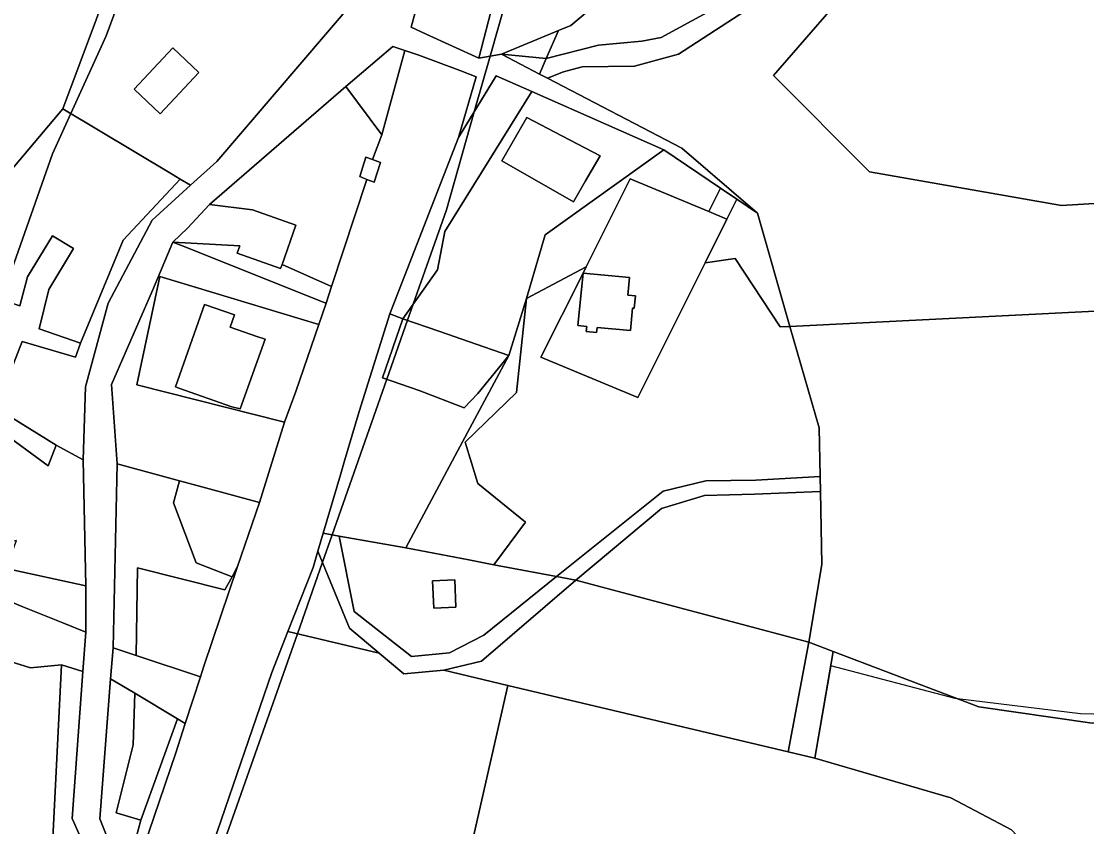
# Model space of a CAD drawing. Extents: x -477304 to -465429, y -1159113 to -1149210.
# Drawn here: x -475461.1 to -475252.8, y -1152741 to -1152583.6 of the extents above; entities that cross this region are included whole.
import ezdxf

# ---------------------------------------------------------------- set-up
doc = ezdxf.new("R2010")
doc.units = 0
for name, color, linetype in [('BPEJ_s', 7, 'Continuous'), ('orna_s', 7, 'Continuous'), ('ostatni_s', 7, 'Continuous'), ('PUPFL_s', 7, 'Continuous'), ('trav_porost_s', 7, 'Continuous'), ('voda_s', 7, 'Continuous'), ('zahrada_s', 7, 'Continuous')]:
    doc.layers.add(name, color=color, linetype=linetype)

msp = doc.modelspace()

# ---------------------------------------------------------------- linework, layer by layer
at = {"layer": 'BPEJ_s'}
for points in [[(-475287.5, -1152165), (-475297.82, -1152183.8), (-475301.5, -1152190.5), (-475307.99, -1152206.56), (-475312, -1152216.5), (-475326.28, -1152275.26), (-475327.19, -1152279.01), (-475329.5, -1152288.5), (-475333.12, -1152296.88), (-475338.27, -1152308.77), (-475349.79, -1152335.4), (-475350.56, -1152337.18), (-475368, -1152377.5), (-475380.04, -1152410.4), (-475390.46, -1152438.86), (-475406.41, -1152482.44), (-475407.6, -1152485.67), (-475408.89, -1152489.22), (-475431.76, -1152551.69), (-475440.21, -1152574.78), (-475444.5, -1152586.5), (-475451.42, -1152601.65), (-475455, -1152609.5), (-475465.07, -1152638.08)], [(-475465.07, -1152638.08), (-475455, -1152609.5), (-475451.42, -1152601.65), (-475444.5, -1152586.5), (-475440.21, -1152574.78), (-475431.76, -1152551.69), (-475408.89, -1152489.22), (-475407.6, -1152485.67), (-475406.41, -1152482.44), (-475390.46, -1152438.86), (-475380.04, -1152410.4), (-475368, -1152377.5), (-475350.56, -1152337.18), (-475349.79, -1152335.4), (-475338.27, -1152308.77), (-475333.12, -1152296.88), (-475329.5, -1152288.5), (-475327.19, -1152279.01), (-475326.28, -1152275.26), (-475312, -1152216.5), (-475307.99, -1152206.56), (-475301.5, -1152190.5), (-475297.82, -1152183.8)], [(-475264, -1152375.5), (-475303.5, -1152425), (-475328.5, -1152475), (-475335.64, -1152486.42), (-475335.89, -1152486.81), (-475339.31, -1152492.3), (-475343.5, -1152499), (-475346.66, -1152510.11), (-475353.17, -1152533.05), (-475369.47, -1152590.45), (-475372.55, -1152601.31), (-475378, -1152620.5), (-475384.48, -1152638.92), (-475385.59, -1152642.07), (-475389.65, -1152653.6), (-475400.33, -1152683.97), (-475402.22, -1152689.34), (-475407.14, -1152703.33), (-475421.69, -1152744.68)], [(-475421.69, -1152744.68), (-475407.14, -1152703.33), (-475402.22, -1152689.34), (-475400.33, -1152683.97), (-475389.65, -1152653.6), (-475385.59, -1152642.07), (-475384.48, -1152638.92), (-475378, -1152620.5), (-475372.55, -1152601.31), (-475369.47, -1152590.45), (-475353.17, -1152533.05), (-475346.66, -1152510.11)], [(-475146.11, -1152548.41), (-475147.47, -1152551.26), (-475149.33, -1152552.35), (-475150.08, -1152553.26), (-475148.4, -1152554.66), (-475152.94, -1152588.77), (-475155.44, -1152609.48), (-475149.5, -1152634.5), (-475142.27, -1152676.94), (-475142, -1152678.5), (-475185.5, -1152696.5), (-475202.94, -1152702.46), (-475206, -1152703.5), (-475212.72, -1152719.33), (-475213, -1152720), (-475223.6, -1152719.74), (-475254, -1152719), (-475278.05, -1152716.05), (-475278.5, -1152716), (-475302.84, -1152709.62), (-475305.99, -1152727.63), (-475279.36, -1152735.39), (-475267.5, -1152741.66)], [(-475223.6, -1152719.74), (-475254, -1152719), (-475278.05, -1152716.05), (-475278.5, -1152716), (-475302.84, -1152709.62), (-475305.99, -1152727.63), (-475279.36, -1152735.39), (-475267.5, -1152741.66)]]:
    msp.add_lwpolyline(points, dxfattribs=at)
at = {"layer": 'orna_s'}
for points in [[(-475431.77, -1152613.42), (-475452.99, -1152600.71), (-475443.01, -1152574.05), (-475430.9, -1152577.22), (-475399.46, -1152581.85), (-475392.83, -1152556.3), (-475387.87, -1152558.17), (-475395.84, -1152579.34), (-475422.9, -1152611), (-475428.03, -1152615.68), (-475430.02, -1152614.48)], [(-475431.51, -1152588.84), (-475439.07, -1152596.88), (-475433.96, -1152601.69), (-475426.39, -1152593.65)], [(-475374.31, -1152665.88), (-475364.3, -1152656.18), (-475362.32, -1152637.82), (-475350.7, -1152631.64), (-475351.29, -1152632.83), (-475359.52, -1152649.27), (-475340.6, -1152657.16), (-475327.41, -1152630.82), (-475321.56, -1152629.99), (-475312.72, -1152643.36), (-475310.83, -1152643.26), (-475305.15, -1152663.06), (-475304.95, -1152672.61), (-475317.49, -1152673.28), (-475327.3, -1152673.43), (-475335.62, -1152675.47), (-475356.44, -1152692.17), (-475368.75, -1152689.87), (-475362.55, -1152681.52), (-475371.82, -1152673.99)], [(-475304.89, -1152675.54), (-475304.6, -1152689.78), (-475307.16, -1152704.99), (-475352.71, -1152692.87), (-475335.93, -1152678.86), (-475327.56, -1152676.32), (-475317.74, -1152676.02)], [(-475426.08, -1152711.72), (-475438.64, -1152707.57), (-475438.38, -1152690.46), (-475421.32, -1152694.77), (-475419.9, -1152692.19), (-475418.81, -1152690.2), (-475425.41, -1152709.66)], [(-475453.25, -1152709.43), (-475459.33, -1152709.97), (-475466.26, -1152707.82), (-475479.19, -1152703.81), (-475484.22, -1152708.68), (-475481.7, -1152697.07), (-475477.69, -1152694.45), (-475473.67, -1152692.8), (-475464.09, -1152696.7), (-475460.79, -1152698.04), (-475453.01, -1152701.2), (-475448.46, -1152703.05), (-475449.1, -1152710.68)], [(-475474.41, -1152773.74), (-475470.29, -1152733.49), (-475466.26, -1152707.82), (-475459.33, -1152709.97), (-475453.25, -1152709.43), (-475455.35, -1152751.18), (-475459.14, -1152776.1), (-475463.5, -1152795.08), (-475471.52, -1152809.95), (-475482.63, -1152820.63), (-475482.23, -1152817.05), (-475481.05, -1152808.1), (-475480.01, -1152808.24), (-475479.28, -1152802.69)], [(-475430.58, -1152719.98), (-475438.91, -1152714.97), (-475443.64, -1152712.13), (-475443.17, -1152706.07), (-475438.64, -1152707.57), (-475426.08, -1152711.72), (-475429.06, -1152720.89)], [(-475430.58, -1152719.98), (-475437.73, -1152739.75), (-475442.55, -1152738.35), (-475439.25, -1152725.01), (-475438.91, -1152714.97)]]:
    msp.add_lwpolyline(points, close=True, dxfattribs=at)
at = {"layer": 'ostatni_s'}
for points in [[(-475285.34, -1152548.57), (-475262.25, -1152523.9), (-475255.74, -1152517.88), (-475253.56, -1152520.85), (-475256.23, -1152522.95), (-475291.41, -1152560.25), (-475311.1, -1152576.04), (-475332.65, -1152590.02), (-475341.2, -1152592.4), (-475351.47, -1152592.55), (-475355.12, -1152593.51), (-475358.24, -1152594.73), (-475359.79, -1152593.93), (-475358.48, -1152590.93), (-475348.25, -1152588.27), (-475339.78, -1152587.54), (-475336.01, -1152586.77), (-475321, -1152578.56), (-475301.78, -1152563.63)], [(-475357.74, -1152522.07), (-475360.41, -1152535.15), (-475357.37, -1152535.88), (-475366.93, -1152572.39), (-475371.66, -1152590.85), (-475381.94, -1152586.11), (-475384.89, -1152584.8), (-475370.2, -1152531.15), (-475369.76, -1152529.72), (-475366.92, -1152528.03)], [(-475439.07, -1152596.88), (-475431.51, -1152588.84), (-475426.39, -1152593.65), (-475433.96, -1152601.69)], [(-475397.69, -1152596.36), (-475388.5, -1152588.54), (-475386.13, -1152589.33), (-475390.65, -1152605.83)], [(-475386.49, -1152641.76), (-475389.07, -1152640.8), (-475375.63, -1152606.37), (-475368.26, -1152594.26), (-475361.28, -1152597.35), (-475378.32, -1152624.73), (-475379.71, -1152632.18)], [(-475367.14, -1152610.87), (-475362.29, -1152602.43), (-475356.81, -1152605.29), (-475347.96, -1152609.91), (-475350.78, -1152614.81), (-475353.14, -1152618.91)], [(-475392.44, -1152610.64), (-475390.87, -1152611.2), (-475392.13, -1152615.04), (-475393.55, -1152614.57), (-475394.94, -1152613.97), (-475393.73, -1152610.18)], [(-475474.4, -1152656.89), (-475477.35, -1152634.66), (-475480.73, -1152615.77), (-475481.55, -1152611.15), (-475477.57, -1152611.05), (-475473.07, -1152646.63), (-475471.7, -1152655.74), (-475454.3, -1152666.48), (-475455.85, -1152670.52), (-475471.87, -1152658.75)], [(-475359.52, -1152649.27), (-475351.29, -1152632.83), (-475352.27, -1152643.09), (-475350.57, -1152643.26), (-475350.66, -1152644.25), (-475348.62, -1152644.45), (-475348.53, -1152643.45), (-475342.03, -1152644.07), (-475341.61, -1152639.68), (-475341.26, -1152639.72), (-475341.03, -1152637.31), (-475342.52, -1152637.16), (-475342.19, -1152633.7), (-475351.29, -1152632.83), (-475350.7, -1152631.64), (-475342.06, -1152614.39), (-475326.69, -1152620.8), (-475323.14, -1152622.28), (-475327.41, -1152630.82), (-475340.6, -1152657.16)], [(-475324.41, -1152616.25), (-475321.2, -1152618.42), (-475323.14, -1152622.28), (-475326.69, -1152620.8)], [(-475428.62, -1152624.03), (-475424.34, -1152619.41), (-475415.9, -1152620.45), (-475407.41, -1152623.44), (-475410.12, -1152631.13), (-475410.4, -1152631.93), (-475418.89, -1152628.94), (-475418.4, -1152627.54), (-475431.47, -1152626.8)], [(-475450.91, -1152628.05), (-475455.75, -1152636.06), (-475457.6, -1152643.71), (-475449.53, -1152646.56), (-475450.52, -1152649.29), (-475460.96, -1152646.18), (-475463.1, -1152651.73), (-475471.54, -1152648.84), (-475471, -1152647.29), (-475468.27, -1152638.75), (-475468.06, -1152637.12), (-475461.41, -1152639.25), (-475459.87, -1152633.57), (-475455.03, -1152625.56)], [(-475342.19, -1152633.7), (-475342.52, -1152637.16), (-475341.03, -1152637.31), (-475341.26, -1152639.72), (-475341.61, -1152639.68), (-475342.03, -1152644.07), (-475348.53, -1152643.45), (-475348.62, -1152644.45), (-475350.66, -1152644.25), (-475350.57, -1152643.26), (-475352.27, -1152643.09), (-475351.29, -1152632.83)], [(-475402.93, -1152642.86), (-475407.43, -1152655.98), (-475409.66, -1152661.97), (-475438.55, -1152654.65), (-475434.02, -1152633.53)], [(-475430.99, -1152655.09), (-475430.28, -1152655.34), (-475419.92, -1152658.99), (-475418.32, -1152659.37), (-475413.43, -1152645.73), (-475415.07, -1152645.21), (-475420.27, -1152643.38), (-475419.44, -1152641.02), (-475425.31, -1152638.95)], [(-475413.43, -1152645.73), (-475418.32, -1152659.37), (-475419.92, -1152658.99), (-475430.28, -1152655.34), (-475430.99, -1152655.09), (-475425.31, -1152638.95), (-475419.44, -1152641.02), (-475420.27, -1152643.38), (-475415.07, -1152645.21)], [(-475379.26, -1152644.26), (-475373.69, -1152646.23), (-475365.82, -1152648.94), (-475371.88, -1152656.37), (-475374.51, -1152659.18), (-475383.32, -1152655.79), (-475390.47, -1152653.32), (-475386.49, -1152641.76)], [(-475356.44, -1152692.17), (-475335.62, -1152675.47), (-475327.3, -1152673.43), (-475317.49, -1152673.28), (-475304.95, -1152672.61), (-475304.89, -1152675.54), (-475317.74, -1152676.02), (-475327.56, -1152676.32), (-475335.93, -1152678.86), (-475352.71, -1152692.87)], [(-475414.56, -1152677.69), (-475418.81, -1152690.2), (-475419.9, -1152692.19), (-475422.21, -1152691.3), (-475426.95, -1152689.47), (-475431.35, -1152677.71), (-475430.19, -1152673.44), (-475425.82, -1152674.63)], [(-475377.39, -1152707.07), (-475370.66, -1152703.58), (-475356.44, -1152692.17), (-475352.71, -1152692.87), (-475371.11, -1152708.66), (-475378.53, -1152710.47), (-475386.32, -1152711.18), (-475391.14, -1152707.11), (-475396.94, -1152702.23), (-475403.1, -1152687.19), (-475402.06, -1152683.65), (-475398.94, -1152684.23), (-475396.03, -1152698.98), (-475384.79, -1152707.8)], [(-475396.94, -1152702.23), (-475391.14, -1152707.11), (-475408.98, -1152702.9), (-475404.04, -1152690.38), (-475403.1, -1152687.19)], [(-475380.48, -1152698.3), (-475380.69, -1152692.98), (-475376.34, -1152692.81), (-475376.13, -1152698.13)], [(-475429.06, -1152720.89), (-475430.92, -1152726.59), (-475439.34, -1152751.52), (-475447.03, -1152776.68), (-475440.93, -1152751.63), (-475437.73, -1152739.75), (-475430.58, -1152719.98)]]:
    msp.add_lwpolyline(points, close=True, dxfattribs=at)
msp.add_lwpolyline([(-475439.34, -1152751.52), (-475430.92, -1152726.59), (-475429.06, -1152720.89), (-475426.08, -1152711.72), (-475425.41, -1152709.66), (-475418.81, -1152690.2), (-475414.56, -1152677.69), (-475409.66, -1152661.97), (-475407.43, -1152655.98), (-475402.93, -1152642.86), (-475401.52, -1152638.73), (-475400.43, -1152635.47), (-475393.55, -1152614.57), (-475392.13, -1152615.04), (-475390.87, -1152611.2), (-475392.44, -1152610.64), (-475390.65, -1152605.83), (-475386.13, -1152589.33), (-475383.38, -1152590.25), (-475375.15, -1152593.33), (-475372.17, -1152594.47), (-475375.63, -1152606.37), (-475389.07, -1152640.8), (-475395.03, -1152659.88), (-475397.94, -1152669.56), (-475398.71, -1152672.3), (-475402.06, -1152683.65), (-475403.1, -1152687.19), (-475404.04, -1152690.38), (-475408.98, -1152702.9), (-475412.15, -1152710.92), (-475423.54, -1152744.1)], dxfattribs=at)
at = {"layer": 'PUPFL_s'}
for points in [[(-475135.91, -1152674.89), (-475200.21, -1152695.68), (-475207.7, -1152714.26), (-475191.78, -1152718.55), (-475210.74, -1152719.26), (-475243.34, -1152720.48), (-475251.75, -1152720.8), (-475273.91, -1152717.63), (-475302.35, -1152706.82), (-475307.16, -1152704.99), (-475304.6, -1152689.78), (-475304.89, -1152675.54), (-475304.95, -1152672.61), (-475305.15, -1152663.06), (-475310.83, -1152643.26), (-475209.63, -1152638.17), (-475194.13, -1152605.29), (-475179.45, -1152587.19), (-475152.94, -1152588.77)], [(-475305.99, -1152727.63), (-475302.35, -1152706.82), (-475273.91, -1152717.63), (-475251.75, -1152720.8), (-475243.34, -1152720.48), (-475210.2, -1152757.89), (-475216.87, -1152778.07), (-475202.55, -1152805.3), (-475238.97, -1152771.86), (-475267.5, -1152741.66), (-475279.36, -1152735.39)]]:
    msp.add_lwpolyline(points, close=True, dxfattribs=at)
at = {"layer": 'trav_porost_s'}
for points in [[(-475295.27, -1152613.03), (-475257.72, -1152619.61), (-475235.33, -1152618.28), (-475234.69, -1152614.43), (-475216.68, -1152617.41), (-475194.13, -1152605.29), (-475209.63, -1152638.17), (-475310.83, -1152643.26), (-475317.17, -1152621.14), (-475331.97, -1152608.4), (-475358.24, -1152594.73), (-475355.12, -1152593.51), (-475351.47, -1152592.55), (-475341.2, -1152592.4), (-475332.65, -1152590.02), (-475311.1, -1152576.04), (-475291.41, -1152560.25), (-475256.23, -1152522.95), (-475253.56, -1152520.85), (-475252.07, -1152522.88), (-475314.07, -1152594.24)], [(-475338.15, -1152571.35), (-475334.94, -1152559.97), (-475342.38, -1152535.13), (-475339.12, -1152522.84), (-475327.9, -1152527.1), (-475334.48, -1152575.2), (-475303.39, -1152561.51), (-475301.78, -1152563.63), (-475321, -1152578.56), (-475336.01, -1152586.77), (-475339.78, -1152587.54), (-475348.25, -1152588.27), (-475358.48, -1152590.93), (-475356.07, -1152585.41), (-475353.68, -1152584.42)], [(-475152.94, -1152588.77), (-475179.45, -1152587.19), (-475194.13, -1152605.29), (-475216.68, -1152617.41), (-475234.69, -1152614.43), (-475235.33, -1152618.28), (-475257.72, -1152619.61), (-475295.27, -1152613.03), (-475314.07, -1152594.24), (-475252.07, -1152522.88), (-475224.02, -1152538.6), (-475150.41, -1152552.98), (-475148.4, -1152554.66)], [(-475342.38, -1152535.13), (-475334.94, -1152559.97), (-475338.15, -1152571.35), (-475353.68, -1152584.42), (-475356.07, -1152585.41), (-475367.25, -1152590.05), (-475371.66, -1152590.85), (-475366.93, -1152572.39), (-475357.37, -1152535.88), (-475356.46, -1152532.42), (-475348.36, -1152533.98)], [(-475472.83, -1152590.17), (-475465.09, -1152578.92), (-475445.3, -1152573.97), (-475443.01, -1152574.05), (-475452.99, -1152600.71), (-475465.22, -1152615.25), (-475468.06, -1152637.12), (-475468.27, -1152638.75), (-475471, -1152647.29), (-475473.07, -1152646.63), (-475477.57, -1152611.05)], [(-475358.48, -1152590.93), (-475367.25, -1152590.05), (-475356.07, -1152585.41)], [(-475358.48, -1152590.93), (-475359.79, -1152593.93), (-475367.25, -1152590.05)], [(-475392.44, -1152610.64), (-475393.73, -1152610.18), (-475394.94, -1152613.97), (-475393.55, -1152614.57), (-475400.43, -1152635.47), (-475410.12, -1152631.13), (-475407.41, -1152623.44), (-475415.9, -1152620.45), (-475424.34, -1152619.41), (-475397.69, -1152596.36), (-475390.65, -1152605.83)], [(-475459.87, -1152633.57), (-475461.41, -1152639.25), (-475468.06, -1152637.12), (-475465.22, -1152615.25), (-475452.99, -1152600.71), (-475431.77, -1152613.42), (-475430.02, -1152614.48), (-475441.16, -1152626.41), (-475449.53, -1152646.56), (-475457.6, -1152643.71), (-475455.75, -1152636.06), (-475450.91, -1152628.05), (-475455.03, -1152625.56)], [(-475435.54, -1152622.52), (-475444.11, -1152638.71), (-475448.54, -1152655.06), (-475448.99, -1152669.34), (-475454.3, -1152666.48), (-475471.7, -1152655.74), (-475473.07, -1152646.63), (-475471, -1152647.29), (-475471.54, -1152648.84), (-475463.1, -1152651.73), (-475460.96, -1152646.18), (-475450.52, -1152649.29), (-475449.53, -1152646.56), (-475441.16, -1152626.41), (-475430.02, -1152614.48), (-475428.03, -1152615.68)], [(-475402.44, -1152638.36), (-475401.52, -1152638.73), (-475402.93, -1152642.86), (-475434.02, -1152633.53), (-475438.55, -1152654.65), (-475409.66, -1152661.97), (-475414.56, -1152677.69), (-475425.82, -1152674.63), (-475430.19, -1152673.44), (-475442.35, -1152670.13), (-475443.48, -1152654.62), (-475435.43, -1152636.21), (-475431.47, -1152626.8), (-475428.96, -1152627.8)], [(-475401.52, -1152638.73), (-475402.44, -1152638.36), (-475428.96, -1152627.8), (-475431.47, -1152626.8), (-475418.4, -1152627.54), (-475418.89, -1152628.94), (-475410.4, -1152631.93), (-475410.12, -1152631.13), (-475400.43, -1152635.47)], [(-475454.3, -1152666.48), (-475448.99, -1152669.34), (-475448.52, -1152693.94), (-475464.04, -1152690.59), (-475462.06, -1152685.1), (-475468.56, -1152686.62), (-475471.87, -1152658.75), (-475455.85, -1152670.52)], [(-475396.03, -1152698.98), (-475398.94, -1152684.23), (-475385.92, -1152686.53), (-475373.63, -1152688.86), (-475368.75, -1152689.87), (-475356.44, -1152692.17), (-475370.66, -1152703.58), (-475377.39, -1152707.07), (-475384.79, -1152707.8)], [(-475448.46, -1152703.05), (-475453.01, -1152701.2), (-475460.79, -1152698.04), (-475464.09, -1152696.7), (-475464.04, -1152690.59), (-475448.52, -1152693.94)], [(-475380.69, -1152692.98), (-475380.48, -1152698.3), (-475376.13, -1152698.13), (-475376.34, -1152692.81)], [(-475307.16, -1152704.99), (-475311.18, -1152726.4), (-475366.01, -1152713.43), (-475378.53, -1152710.47), (-475371.11, -1152708.66), (-475352.71, -1152692.87)], [(-475393.95, -1152753.43), (-475423.54, -1152744.1), (-475412.15, -1152710.92), (-475408.98, -1152702.9), (-475391.14, -1152707.11), (-475386.32, -1152711.18), (-475378.53, -1152710.47), (-475366.01, -1152713.43), (-475376.34, -1152758.98)], [(-475311.18, -1152726.4), (-475307.16, -1152704.99), (-475302.35, -1152706.82), (-475305.99, -1152727.63)], [(-475451.16, -1152739.41), (-475446.01, -1152751.01), (-475453.49, -1152775), (-475463.5, -1152795.08), (-475459.14, -1152776.1), (-475455.35, -1152751.18), (-475453.25, -1152709.43), (-475449.1, -1152710.68)], [(-475279.36, -1152735.39), (-475267.5, -1152741.66), (-475238.97, -1152771.86), (-475246.77, -1152833.38), (-475279.83, -1152815.27), (-475312.9, -1152807.3), (-475344.92, -1152806.82), (-475399.13, -1152790.1), (-475400.75, -1152786.24), (-475393.95, -1152753.43), (-475376.34, -1152758.98), (-475366.01, -1152713.43), (-475311.18, -1152726.4), (-475305.99, -1152727.63)]]:
    msp.add_lwpolyline(points, close=True, dxfattribs=at)
at = {"layer": 'voda_s'}
for points in [[(-475370.2, -1152531.15), (-475384.89, -1152584.8), (-475381.94, -1152586.11), (-475371.66, -1152590.85), (-475367.25, -1152590.05), (-475359.79, -1152593.93), (-475358.24, -1152594.73), (-475331.97, -1152608.4), (-475317.17, -1152621.14), (-475321.2, -1152618.42), (-475324.41, -1152616.25), (-475335.5, -1152608.76), (-475361.28, -1152597.35), (-475368.26, -1152594.26), (-475375.63, -1152606.37), (-475372.17, -1152594.47), (-475375.15, -1152593.33), (-475383.38, -1152590.25), (-475386.13, -1152589.33), (-475388.5, -1152588.54), (-475397.69, -1152596.36), (-475424.34, -1152619.41), (-475428.62, -1152624.03), (-475431.47, -1152626.8), (-475435.43, -1152636.21), (-475443.48, -1152654.62), (-475442.35, -1152670.13), (-475443.17, -1152706.07), (-475443.64, -1152712.13), (-475445.76, -1152739.47), (-475440.93, -1152751.63)], [(-475446.01, -1152751.01), (-475451.16, -1152739.41), (-475449.1, -1152710.68), (-475448.46, -1152703.05), (-475448.52, -1152693.94), (-475448.99, -1152669.34), (-475448.54, -1152655.06), (-475444.11, -1152638.71), (-475435.54, -1152622.52), (-475428.03, -1152615.68), (-475422.9, -1152611), (-475395.84, -1152579.34)]]:
    msp.add_lwpolyline(points, dxfattribs=at)
at = {"layer": 'zahrada_s'}
for points in [[(-475378.32, -1152624.73), (-475361.28, -1152597.35), (-475335.5, -1152608.76), (-475358.68, -1152625.36), (-475362.32, -1152637.82), (-475365.82, -1152648.94), (-475373.69, -1152646.23), (-475379.26, -1152644.26), (-475386.49, -1152641.76), (-475379.71, -1152632.18)], [(-475367.14, -1152610.87), (-475353.14, -1152618.91), (-475350.78, -1152614.81), (-475347.96, -1152609.91), (-475356.81, -1152605.29), (-475362.29, -1152602.43)], [(-475335.5, -1152608.76), (-475324.41, -1152616.25), (-475326.69, -1152620.8), (-475342.06, -1152614.39), (-475350.7, -1152631.64), (-475362.32, -1152637.82), (-475358.68, -1152625.36)], [(-475321.2, -1152618.42), (-475317.17, -1152621.14), (-475310.83, -1152643.26), (-475312.72, -1152643.36), (-475321.56, -1152629.99), (-475327.41, -1152630.82), (-475323.14, -1152622.28)], [(-475371.82, -1152673.99), (-475362.55, -1152681.52), (-475368.75, -1152689.87), (-475373.63, -1152688.86), (-475385.92, -1152686.53), (-475374.87, -1152665.81), (-475365.82, -1152648.94), (-475362.32, -1152637.82), (-475364.3, -1152656.18), (-475374.31, -1152665.88)], [(-475374.51, -1152659.18), (-475371.88, -1152656.37), (-475365.82, -1152648.94), (-475374.87, -1152665.81), (-475385.92, -1152686.53), (-475398.94, -1152684.23), (-475402.06, -1152683.65), (-475398.71, -1152672.3), (-475397.94, -1152669.56), (-475395.03, -1152659.88), (-475389.07, -1152640.8), (-475386.49, -1152641.76), (-475390.47, -1152653.32), (-475383.32, -1152655.79)], [(-475442.35, -1152670.13), (-475430.19, -1152673.44), (-475431.35, -1152677.71), (-475426.95, -1152689.47), (-475422.21, -1152691.3), (-475419.9, -1152692.19), (-475421.32, -1152694.77), (-475438.38, -1152690.46), (-475438.64, -1152707.57), (-475443.17, -1152706.07)], [(-475439.25, -1152725.01), (-475442.55, -1152738.35), (-475437.73, -1152739.75), (-475440.93, -1152751.63), (-475445.76, -1152739.47), (-475443.64, -1152712.13), (-475438.91, -1152714.97)]]:
    msp.add_lwpolyline(points, close=True, dxfattribs=at)

doc.saveas('drawing.dxf')
